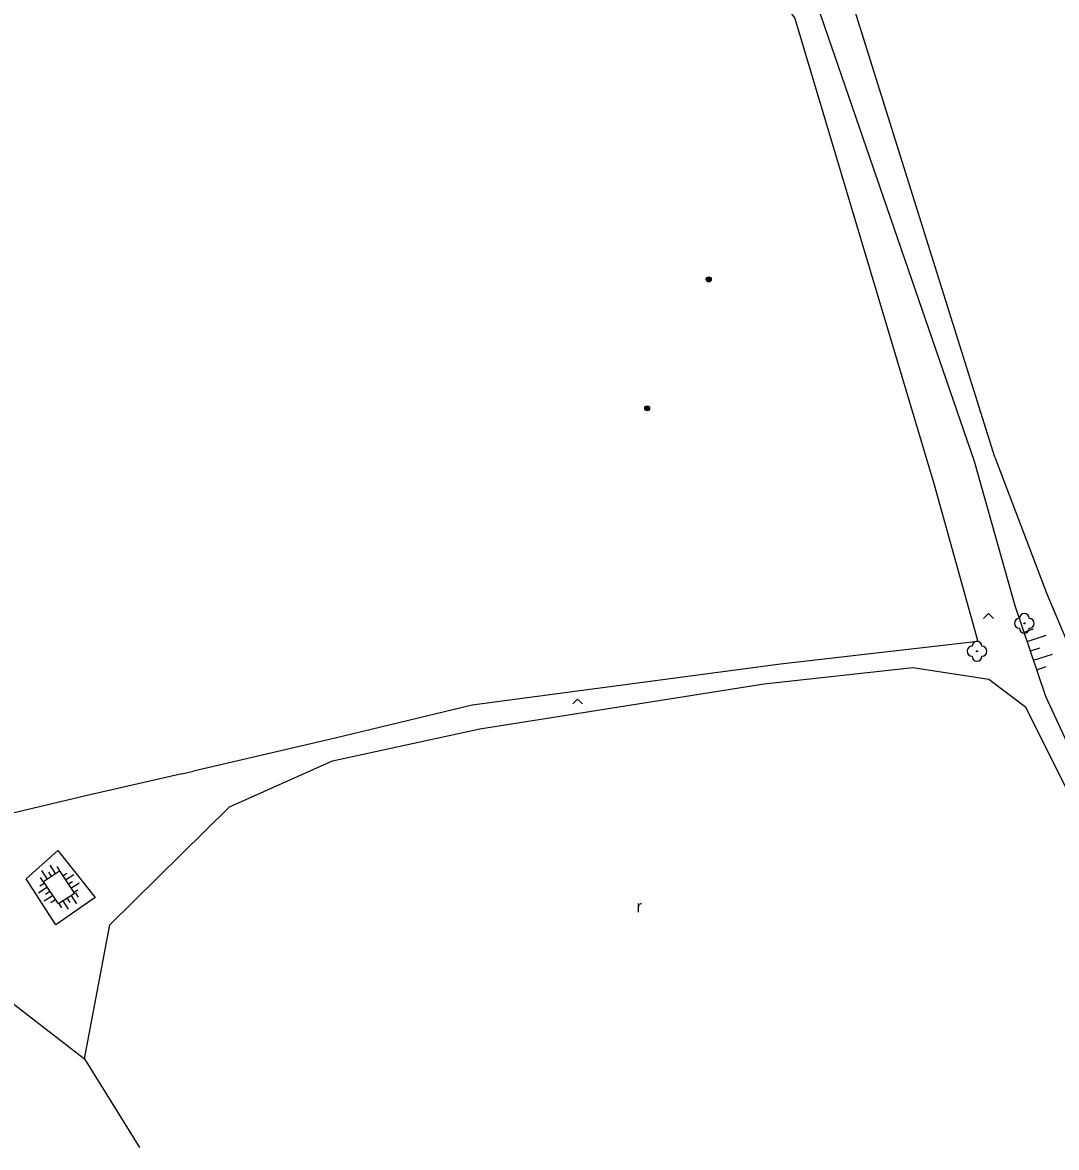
# Model space of a CAD drawing. Extents: x -539515 to -538098, y -1182060 to -1180157.
# Drawn here: x -539181.9 to -539077.7, y -1181384 to -1181270.6 of the extents above; entities that cross this region are included whole.
import ezdxf

# ---------------------------------------------------------------- set-up
doc = ezdxf.new("R2010")
doc.units = 0
for name, color, linetype in [('Vrstva 14', 7, 'Continuous'), ('Vrstva 15', 7, 'Continuous'), ('Vrstva 22', 7, 'Continuous'), ('Vrstva 23', 7, 'Continuous'), ('Vrstva 25', 7, 'Continuous'), ('Vrstva 36', 7, 'Continuous'), ('Vrstva 7', 7, 'Continuous'), ('Vrstva 8', 7, 'Continuous')]:
    doc.layers.add(name, color=color, linetype=linetype)

msp = doc.modelspace()

# ---------------------------------------------------------------- linework, layer by layer
at = {"layer": 'Vrstva 14'}
for p, q in [((-539071.68, -1181354.03), (-539078.83, -1181338.57)), ((-539181.52, -1181356.92), (-539178.31, -1181354.07)), ((-539178.31, -1181354.07), (-539174.57, -1181358.82)), ((-539178.53, -1181361.56), (-539181.52, -1181356.92)), ((-539174.57, -1181358.82), (-539178.53, -1181361.56))]:
    msp.add_line(p, q, dxfattribs=at)
for points in [[(-539083.96, -1181314.44), (-539098.91, -1181266.61), (-539113.27, -1181242.05), (-539119.218, -1181230.536)], [(-539085.99, -1181314.89), (-539102.16, -1181267.92), (-539116.07, -1181244.37), (-539123.31, -1181235.09)], [(-539078.83, -1181338.57), (-539081.9, -1181329.41), (-539085.99, -1181314.89)], [(-539083.96, -1181314.44), (-539078.73, -1181328.2), (-539071.34, -1181345.72)], [(-539179.78, -1181357.2), (-539178.15, -1181356.13), (-539176.66, -1181358.42), (-539178.27, -1181359.45), (-539179.78, -1181357.2)]]:
    msp.add_lwpolyline(points, dxfattribs=at)
at = {"layer": 'Vrstva 15'}
for p, q in [((-539081.009, -1181332.072), (-539080.06, -1181331.754)), ((-539080.691, -1181333.02), (-539078.794, -1181332.384)), ((-539080.373, -1181333.968), (-539079.425, -1181333.65)), ((-539080.055, -1181334.916), (-539078.159, -1181334.281)), ((-539079.737, -1181335.864), (-539078.789, -1181335.547)), ((-539179.384, -1181356.94), (-539179.933, -1181356.104)), ((-539178.548, -1181356.392), (-539179.097, -1181355.556)), ((-539178.13, -1181356.117), (-539178.404, -1181355.699)), ((-539179.802, -1181357.215), (-539180.076, -1181356.797)), ((-539178.966, -1181356.666), (-539179.24, -1181356.248)), ((-539177.823, -1181356.633), (-539177.404, -1181356.36)), ((-539177.551, -1181357.052), (-539176.712, -1181356.507)), ((-539177.278, -1181357.471), (-539176.859, -1181357.198)), ((-539177.005, -1181357.89), (-539176.167, -1181357.345)), ((-539179.433, -1181357.815), (-539180.263, -1181358.372)), ((-539179.711, -1181357.4), (-539180.126, -1181357.678)), ((-539179.154, -1181358.23), (-539179.569, -1181358.509)), ((-539176.733, -1181358.309), (-539176.314, -1181358.037)), ((-539176.55, -1181358.35), (-539176.28, -1181358.771)), ((-539178.875, -1181358.645), (-539179.706, -1181359.202)), ((-539178.597, -1181359.06), (-539179.012, -1181359.339)), ((-539178.234, -1181359.428), (-539177.965, -1181359.849)), ((-539177.813, -1181359.158), (-539177.274, -1181360.001)), ((-539177.392, -1181358.889), (-539177.123, -1181359.31)), ((-539176.971, -1181358.62), (-539176.432, -1181359.462))]:
    msp.add_line(p, q, dxfattribs=at)
at = {"layer": 'Vrstva 22'}
for centre in [(-539080.98, -1181331.19), (-539085.75, -1181334)]:
    msp.add_circle(centre, 0.05, dxfattribs=at)
for centre, start, end in [((-539081.48, -1181331.19), 90, 270), ((-539080.98, -1181330.69), 0, 180), ((-539080.48, -1181331.19), 270, 90), ((-539080.98, -1181331.69), 180, 0), ((-539086.25, -1181334), 90, 270), ((-539085.75, -1181333.5), 0, 180), ((-539085.25, -1181334), 270, 90), ((-539085.75, -1181334.5), 180, 0)]:
    msp.add_arc(centre, 0.5, start, end, dxfattribs=at)
at = {"layer": 'Vrstva 23'}
for p, q in [((-539107.19, -1181337.29), (-539092.21, -1181335.64)), ((-539092.21, -1181335.64), (-539084.57, -1181336.83)), ((-539084.57, -1181336.83), (-539080.86, -1181339.6)), ((-539135.81, -1181341.83), (-539107.19, -1181337.29)), ((-539080.86, -1181339.6), (-539073.31, -1181354.83)), ((-539150.65, -1181345.04), (-539135.81, -1181341.83)), ((-539161.05, -1181349.69), (-539150.65, -1181345.04)), ((-539210.99, -1181347.71), (-539175.65, -1181375.08)), ((-539173.1, -1181361.58), (-539161.05, -1181349.69)), ((-539175.65, -1181375.08), (-539173.1, -1181361.58)), ((-539175.65, -1181375.08), (-539170.1, -1181384.01))]:
    msp.add_line(p, q, dxfattribs=at)
at = {"layer": 'Vrstva 25'}
for centre, radius in [((-539112.77, -1181296.53), 0.25), ((-539112.77, -1181296.53), 0.2), ((-539112.77, -1181296.53), 0.15), ((-539112.77, -1181296.53), 0.1), ((-539112.77, -1181296.53), 0.05), ((-539118.97, -1181309.52), 0.25), ((-539118.97, -1181309.52), 0.2), ((-539118.97, -1181309.52), 0.15), ((-539118.97, -1181309.52), 0.1), ((-539118.97, -1181309.52), 0.05)]:
    msp.add_circle(centre, radius, dxfattribs=at)
at = {"layer": 'Vrstva 36'}
for points in [[(-539085.082, -1181330.686), (-539084.582, -1181330.186), (-539084.082, -1181330.686)], [(-539126.47, -1181339.316), (-539125.97, -1181338.816), (-539125.47, -1181339.316)]]:
    msp.add_lwpolyline(points, dxfattribs=at)
at = {"layer": 'Vrstva 7'}
for p, q in [((-539090.11, -1181317.11), (-539085.66, -1181333.02)), ((-539085.66, -1181333.02), (-539105.53, -1181335.31)), ((-539105.53, -1181335.31), (-539136.59, -1181339.42)), ((-539136.59, -1181339.42), (-539150.4, -1181342.76)), ((-539150.4, -1181342.76), (-539164.651, -1181346.087)), ((-539165.82, -1181346.36), (-539175.36, -1181348.53)), ((-539175.36, -1181348.53), (-539193.36, -1181352.8))]:
    msp.add_line(p, q, dxfattribs=at)
msp.add_lwpolyline([(-539127.27, -1181237.76), (-539124.71, -1181240.07), (-539104.1, -1181270.23), (-539090.11, -1181317.11)], dxfattribs=at)
at = {"layer": 'Vrstva 8'}
msp.add_line((-539165.82, -1181346.36), (-539164.651, -1181346.087), dxfattribs=at)

# ---------------------------------------------------------------- texts
at = {"layer": 'Vrstva 36'}
msp.add_text('r', height=1.2, dxfattribs=at).set_placement((-539120.033, -1181360.313))

doc.saveas('drawing.dxf')
